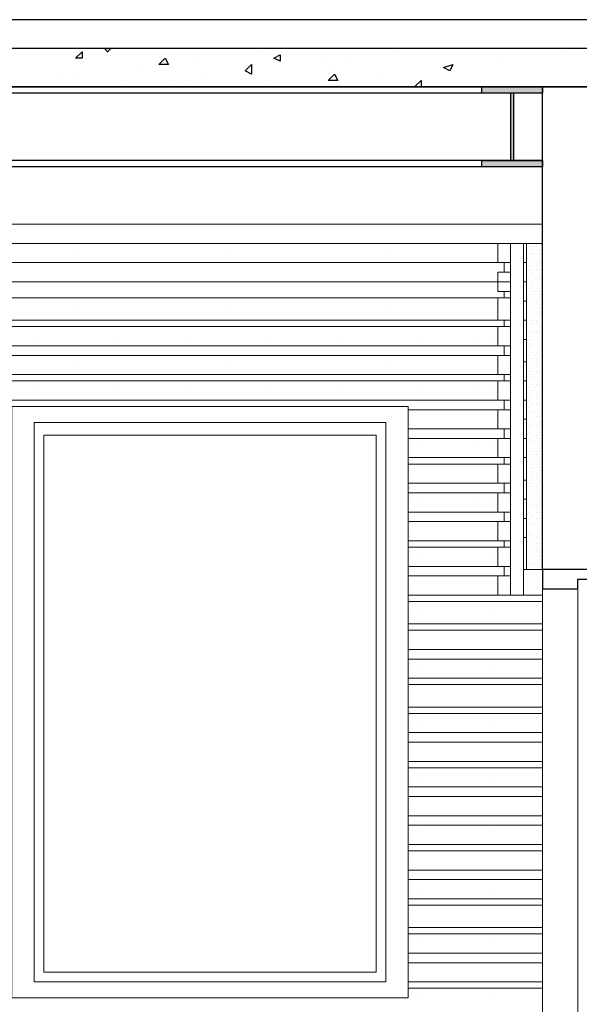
# Model space of a CAD drawing. Header units: metres. Extents: x 5.7 to 89.8, y 4 to 63.5.
# Tile 259 of 475: x 49.2 to 50.9, y 12.5 to 15.5. Entities that reach past the tile are written whole.
import ezdxf

# ---------------------------------------------------------------- set-up
doc = ezdxf.new("R2010")
doc.units = ezdxf.units.M
doc.header["$MEASUREMENT"] = 0
for name, color, linetype in [('PDF17_beam-A', 7, 'Continuous'), ('PDF17_boresh', 7, 'Continuous'), ('PDF17_door', 7, 'Continuous'), ('PDF17_furn', 7, 'Continuous'), ('PDF17_hatch', 7, 'Continuous'), ('PDF17_hatch-borshi', 7, 'Continuous'), ('PDF17_hatch-plan', 7, 'Continuous'), ('PDF17_kaff', 7, 'Continuous'), ('PDF17_Layer1', 7, 'Continuous'), ('PDF17_wall', 7, 'Continuous'), ('PDF17_WIN', 7, 'Continuous')]:
    doc.layers.add(name, color=color, linetype=linetype)

msp = doc.modelspace()

# ---------------------------------------------------------------- linework, layer by layer
at = {"layer": 'PDF17_beam-A', "lineweight": 25}
for points in [[(58.8884, 15.3104), (45.9344, 15.3104)], [(50.7982, 15.2911), (45.9344, 15.2911)], [(50.7018, 15.2911), (50.7018, 15.0889), (50.7115, 15.0889), (50.7115, 15.2911)], [(50.7982, 15.0889), (45.9344, 15.0889)], [(50.7982, 15.0696), (45.9344, 15.0696)]]:
    msp.add_lwpolyline(points, dxfattribs=at)
for points in [[(50.6152, 15.3104), (50.7982, 15.3104), (50.7982, 15.2911), (50.6152, 15.2911)], [(50.6152, 15.0889), (50.7982, 15.0889), (50.7982, 15.0696), (50.6152, 15.0696)]]:
    msp.add_lwpolyline(points, close=True, dxfattribs=at)
at = {"layer": 'PDF17_beam-A', "transparency": 33554559}
for points in [[(50.6152, 15.2911), (50.7982, 15.2911), (50.6152, 15.3104)], [(50.7982, 15.2911), (50.6152, 15.3104), (50.7982, 15.3104)], [(50.7018, 15.0889), (50.7115, 15.0889), (50.7018, 15.2911)], [(50.7115, 15.0889), (50.7018, 15.2911), (50.7115, 15.2911)], [(50.6152, 15.0696), (50.7982, 15.0696), (50.6152, 15.0889)], [(50.7982, 15.0696), (50.6152, 15.0889), (50.7982, 15.0889)]]:
    msp.add_solid(points, dxfattribs=at)
at = {"layer": 'PDF17_boresh', "lineweight": 25}
msp.add_lwpolyline([(58.8306, 15.5127), (44.2682, 15.5127)], dxfattribs=at)
at = {"layer": 'PDF17_door', "lineweight": 30}
msp.add_lwpolyline([(50.9041, 13.8561), (50.7982, 13.8561), (50.7982, 13.7983), (50.9041, 13.7983), (50.9041, 13.8272), (50.9619, 13.8272), (50.9619, 13.8561)], close=True, dxfattribs=at)
at = {"layer": 'PDF17_door', "lineweight": 18}
for points in [[(50.7982, 11.4098), (50.7982, 13.7983)], [(50.9041, 11.4964), (50.9041, 13.7983)]]:
    msp.add_lwpolyline(points, dxfattribs=at)
at = {"layer": 'PDF17_furn', "lineweight": 18}
for points in [[(49.4016, 14.8096), (49.4016, 14.8096)], [(49.8543, 14.8096), (49.8543, 14.8096)], [(50.3262, 14.8096), (50.3262, 14.8096)], [(46.0596, 14.7807), (50.7018, 14.7807)], [(46.0596, 14.7229), (50.7018, 14.7229)], [(49.2668, 14.7229), (49.2668, 14.7229)], [(49.5076, 14.7229), (49.5076, 14.7229)], [(49.7195, 14.7229), (49.7195, 14.7229)], [(49.9699, 14.7229), (49.9699, 14.7229)], [(50.1914, 14.7229), (50.1914, 14.7229)], [(50.4322, 14.7229), (50.4322, 14.7229)], [(50.5863, 14.7229), (50.5863, 14.7229)], [(50.6441, 14.7229), (50.6441, 14.7229)], [(46.0596, 14.6747), (50.7018, 14.6747)], [(49.4016, 14.6362), (49.4016, 14.6362)], [(49.8543, 14.6362), (49.8543, 14.6362)], [(50.3262, 14.6362), (50.3262, 14.6362)], [(46.0596, 14.6073), (50.7018, 14.6073)], [(46.0596, 14.5881), (50.7018, 14.5881)], [(49.2668, 14.5592), (49.2668, 14.5592)], [(49.5076, 14.5592), (49.5076, 14.5592)], [(49.7195, 14.5592), (49.7195, 14.5592)], [(49.9699, 14.5592), (49.9699, 14.5592)], [(50.1914, 14.5592), (50.1914, 14.5592)], [(50.4322, 14.5592), (50.4322, 14.5592)], [(50.5863, 14.5592), (50.5863, 14.5592)], [(50.6441, 14.5592), (50.6441, 14.5592)], [(46.0596, 14.5303), (50.7018, 14.5303)], [(46.0596, 14.5014), (50.7018, 14.5014)], [(49.4016, 14.4725), (49.4016, 14.4725)], [(49.8543, 14.4725), (49.8543, 14.4725)], [(50.3262, 14.4725), (50.3262, 14.4725)], [(46.0596, 14.4436), (50.7018, 14.4436)], [(46.0596, 14.4243), (50.7018, 14.4243)], [(49.2668, 14.3954), (49.2668, 14.3954)], [(49.5076, 14.3954), (49.5076, 14.3954)], [(49.7195, 14.3954), (49.7195, 14.3954)], [(49.9699, 14.3954), (49.9699, 14.3954)], [(50.1914, 14.3954), (50.1914, 14.3954)], [(50.4322, 14.3954), (50.4322, 14.3954)], [(50.5863, 14.3954), (50.5863, 14.3954)], [(50.6441, 14.3954), (50.6441, 14.3954)], [(46.0596, 14.3665), (50.7018, 14.3665)], [(50.3936, 14.3376), (50.7018, 14.3376)], [(50.3936, 14.2799), (50.7018, 14.2799)], [(50.3936, 14.251), (50.7018, 14.251)], [(50.4322, 14.2317), (50.4322, 14.2317)], [(50.5863, 14.2317), (50.5863, 14.2317)], [(50.6441, 14.2317), (50.6441, 14.2317)], [(50.3936, 14.1932), (50.7018, 14.1932)], [(50.3936, 14.1739), (50.7018, 14.1739)], [(50.3936, 14.1161), (50.7018, 14.1161)], [(50.3936, 14.0872), (50.7018, 14.0872)], [(50.4322, 14.0583), (50.4322, 14.0583)], [(50.5863, 14.0583), (50.5863, 14.0583)], [(50.6441, 14.0583), (50.6441, 14.0583)], [(50.3936, 14.0294), (50.7018, 14.0294)], [(50.3936, 14.0006), (50.7018, 14.0006)], [(50.3936, 13.9428), (50.7018, 13.9428)], [(50.3936, 13.9235), (50.7018, 13.9235)], [(50.4322, 13.8946), (50.4322, 13.8946)], [(50.6441, 13.8946), (50.6441, 13.8946)], [(50.6441, 13.8946), (50.6441, 13.8946)], [(50.3936, 13.8657), (50.7018, 13.8657)], [(50.3936, 13.8368), (50.7018, 13.8368)], [(50.3936, 13.779), (50.7982, 13.779)], [(50.3936, 13.7598), (50.7982, 13.7598)], [(50.4322, 13.7309), (50.4322, 13.7309)], [(50.6441, 13.7309), (50.6441, 13.7309)], [(50.3936, 13.6924), (50.7982, 13.6924)], [(50.3936, 13.6731), (50.7982, 13.6731)], [(50.3936, 13.6153), (50.7982, 13.6153)], [(50.3936, 13.5864), (50.7982, 13.5864)], [(50.4322, 13.5672), (50.4322, 13.5672)], [(50.6441, 13.5672), (50.6441, 13.5672)], [(50.3936, 13.5286), (50.7982, 13.5286)], [(50.3936, 13.5094), (50.7982, 13.5094)], [(50.3936, 13.4419), (50.7982, 13.4419)], [(50.3936, 13.4227), (50.7982, 13.4227)], [(50.4322, 13.3938), (50.4322, 13.3938)], [(50.6441, 13.3938), (50.6441, 13.3938)], [(50.3936, 13.3649), (50.7982, 13.3649)], [(50.3936, 13.336), (50.7982, 13.336)], [(50.3936, 13.2782), (50.7982, 13.2782)], [(50.3936, 13.259), (50.7982, 13.259)], [(50.3936, 13.2012), (50.7982, 13.2012)], [(50.4322, 13.2301), (50.4322, 13.2301)], [(50.6441, 13.2301), (50.6441, 13.2301)], [(50.3936, 13.1723), (50.7982, 13.1723)], [(50.3936, 13.1145), (50.7982, 13.1145)], [(50.3936, 13.0856), (50.7982, 13.0856)], [(50.4322, 13.0663), (50.4322, 13.0663)], [(50.6441, 13.0663), (50.6441, 13.0663)], [(50.3936, 13.0278), (50.7982, 13.0278)], [(50.3936, 13.0085), (50.7982, 13.0085)], [(50.3936, 12.9508), (50.7982, 12.9508)], [(50.3936, 12.9219), (50.7982, 12.9219)], [(50.4322, 12.893), (50.4322, 12.893)], [(50.6441, 12.893), (50.6441, 12.893)], [(50.3936, 12.8641), (50.7982, 12.8641)], [(50.3936, 12.8448), (50.7982, 12.8448)], [(50.3936, 12.7774), (50.7982, 12.7774)], [(50.3936, 12.7581), (50.7982, 12.7581)], [(50.4322, 12.7292), (50.4322, 12.7292)], [(50.6441, 12.7292), (50.6441, 12.7292)], [(50.3936, 12.7003), (50.7982, 12.7003)], [(50.3936, 12.6714), (50.7982, 12.6714)], [(50.3936, 12.6137), (50.7982, 12.6137)], [(50.3936, 12.5944), (50.7982, 12.5944)], [(50.4322, 12.5655), (50.4322, 12.5655)], [(50.6441, 12.5655), (50.6441, 12.5655)]]:
    msp.add_lwpolyline(points, dxfattribs=at)
at = {"layer": 'PDF17_hatch', "lineweight": 25}
for points in [[(49.4979, 15.426), (49.4883, 15.4163), (49.4787, 15.426), (49.4883, 15.426)], [(49.6232, 15.426), (49.6232, 15.426)], [(49.3246, 15.4067), (49.3246, 15.4067)], [(49.4113, 15.4163), (49.4113, 15.4163)], [(49.941, 15.4163), (49.941, 15.4163)], [(50.2203, 15.3971), (50.2203, 15.3971)], [(50.3551, 15.4163), (50.3551, 15.4163)], [(50.384, 15.4067), (50.384, 15.4067)], [(50.673, 15.3971), (50.673, 15.3971)], [(50.8559, 15.4163), (50.8559, 15.4163)], [(49.4113, 15.3874), (49.4113, 15.3874)], [(49.575, 15.3682), (49.575, 15.3682)], [(49.758, 15.3874), (49.758, 15.3874)], [(50.1336, 15.3874), (50.1336, 15.3874)], [(50.1721, 15.3682), (50.1721, 15.3682)], [(50.49, 15.3682), (50.49, 15.3682)], [(49.3535, 15.3393), (49.3535, 15.3393)], [(49.392, 15.3393), (49.392, 15.3393)], [(49.7676, 15.3393), (49.7676, 15.3393)], [(49.9025, 15.3586), (49.9025, 15.3586)], [(50.307, 15.3489), (50.307, 15.3489)], [(49.5461, 15.3297), (49.5461, 15.3297)], [(49.6809, 15.3297), (49.6809, 15.3297)], [(49.7387, 15.3297), (49.7387, 15.3297)], [(49.9217, 15.32), (49.9217, 15.32)], [(49.9602, 15.3297), (49.9602, 15.3297)], [(50.1143, 15.3104), (50.1143, 15.3104)], [(50.124, 15.32), (50.124, 15.32)], [(50.4129, 15.3104), (50.4322, 15.3297), (50.4322, 15.3104)], [(50.4129, 15.3104), (50.4129, 15.3104)], [(50.5766, 15.32), (50.5766, 15.32)], [(50.7115, 15.3297), (50.7115, 15.3297)]]:
    msp.add_lwpolyline(points, dxfattribs=at)
for points in [[(49.4113, 15.4163), (49.4113, 15.3971), (49.392, 15.3971)], [(49.6617, 15.3971), (49.6713, 15.3778), (49.6424, 15.3778)], [(50.0084, 15.4067), (50.0084, 15.3874), (49.9891, 15.3971)], [(49.9217, 15.3778), (49.9217, 15.3489), (49.9025, 15.3586)], [(50.5285, 15.3778), (50.5189, 15.3586), (50.4996, 15.3682)], [(50.1721, 15.3489), (50.1818, 15.3297), (50.1529, 15.3297)]]:
    msp.add_lwpolyline(points, close=True, dxfattribs=at)
at = {"layer": 'PDF17_hatch-borshi', "lineweight": 18}
for points in [[(50.7693, 14.8385), (50.7693, 14.8385)], [(50.7596, 14.8288), (50.7596, 14.8288)], [(50.7596, 14.8096), (50.7596, 14.8096)], [(50.7693, 14.8288), (50.7693, 14.8288)], [(50.7693, 14.8192), (50.7693, 14.8192)], [(50.7693, 14.8096), (50.7693, 14.8096)], [(50.7693, 14.8096), (50.7693, 14.8096)], [(50.7789, 14.8192), (50.7789, 14.8192)], [(50.7885, 14.8192), (50.7885, 14.8192)], [(50.7885, 14.8096), (50.7885, 14.8096)], [(50.75, 14.7999), (50.75, 14.7999)], [(50.75, 14.7903), (50.75, 14.7903)], [(50.7693, 14.7807), (50.7693, 14.7807)], [(50.7789, 14.7807), (50.7789, 14.7807)], [(50.7885, 14.7903), (50.7885, 14.7903)], [(50.7885, 14.7807), (50.7885, 14.7807)], [(50.7596, 14.7711), (50.7596, 14.7711)], [(50.7596, 14.7614), (50.7596, 14.7614)], [(50.7693, 14.7711), (50.7693, 14.7711)], [(50.7693, 14.7711), (50.7693, 14.7711)], [(50.7693, 14.7518), (50.7693, 14.7518)], [(50.7789, 14.7711), (50.7789, 14.7711)], [(50.7789, 14.7614), (50.7789, 14.7614)], [(50.7885, 14.7614), (50.7885, 14.7614)], [(50.7885, 14.7614), (50.7885, 14.7614)], [(50.75, 14.7422), (50.75, 14.7422)], [(50.75, 14.7325), (50.75, 14.7325)], [(50.75, 14.7325), (50.75, 14.7325)], [(50.7596, 14.7325), (50.7596, 14.7325)], [(50.7693, 14.7229), (50.7693, 14.7229)], [(50.7789, 14.7325), (50.7789, 14.7325)], [(50.7885, 14.7422), (50.7885, 14.7422)], [(50.7885, 14.7325), (50.7885, 14.7325)], [(50.7885, 14.7325), (50.7885, 14.7325)], [(50.75, 14.7036), (50.75, 14.7036)], [(50.75, 14.6844), (50.75, 14.6844)], [(50.7596, 14.7036), (50.7596, 14.7036)], [(50.7596, 14.6844), (50.7596, 14.6844)], [(50.7693, 14.7133), (50.7693, 14.7133)], [(50.7693, 14.7133), (50.7693, 14.7133)], [(50.7693, 14.694), (50.7693, 14.694)], [(50.7693, 14.6844), (50.7693, 14.6844)], [(50.7789, 14.7036), (50.7789, 14.7036)], [(50.7885, 14.7036), (50.7885, 14.7036)], [(50.7885, 14.694), (50.7885, 14.694)], [(50.7885, 14.6844), (50.7885, 14.6844)], [(50.75, 14.6747), (50.75, 14.6747)], [(50.75, 14.6747), (50.75, 14.6747)], [(50.7693, 14.6651), (50.7693, 14.6651)], [(50.7693, 14.6555), (50.7693, 14.6555)], [(50.7693, 14.6555), (50.7693, 14.6555)], [(50.7693, 14.6555), (50.7693, 14.6555)], [(50.7789, 14.6651), (50.7789, 14.6651)], [(50.7885, 14.6747), (50.7885, 14.6747)], [(50.7885, 14.6555), (50.7885, 14.6555)], [(50.75, 14.6458), (50.75, 14.6458)], [(50.75, 14.6458), (50.75, 14.6458)], [(50.7596, 14.6458), (50.7596, 14.6458)], [(50.7693, 14.6266), (50.7693, 14.6266)], [(50.7789, 14.6458), (50.7789, 14.6458)], [(50.7789, 14.6266), (50.7789, 14.6266)], [(50.7885, 14.6458), (50.7885, 14.6458)], [(50.7885, 14.6458), (50.7885, 14.6458)], [(50.7885, 14.6266), (50.7885, 14.6266)], [(50.75, 14.617), (50.75, 14.617)], [(50.75, 14.617), (50.75, 14.617)], [(50.7596, 14.6073), (50.7596, 14.6073)], [(50.7596, 14.6073), (50.7596, 14.6073)], [(50.7693, 14.6073), (50.7693, 14.6073)], [(50.7693, 14.5977), (50.7693, 14.5977)], [(50.7789, 14.6073), (50.7789, 14.6073)], [(50.7789, 14.5977), (50.7789, 14.5977)], [(50.7885, 14.617), (50.7885, 14.617)], [(50.7982, 14.617), (50.7982, 14.617)], [(50.75, 14.5881), (50.75, 14.5881)], [(50.75, 14.5784), (50.75, 14.5784)], [(50.75, 14.5688), (50.75, 14.5688)], [(50.7596, 14.5688), (50.7596, 14.5688)], [(50.7693, 14.5688), (50.7693, 14.5688)], [(50.7789, 14.5688), (50.7789, 14.5688)], [(50.7789, 14.5688), (50.7789, 14.5688)], [(50.7885, 14.5881), (50.7885, 14.5881)], [(50.7885, 14.5881), (50.7885, 14.5881)], [(50.7885, 14.5688), (50.7885, 14.5688)], [(50.7982, 14.5881), (50.7982, 14.5881)], [(50.75, 14.5592), (50.75, 14.5592)], [(50.75, 14.5495), (50.75, 14.5495)], [(50.7596, 14.5592), (50.7596, 14.5592)], [(50.7596, 14.5495), (50.7596, 14.5495)], [(50.7693, 14.5495), (50.7693, 14.5495)], [(50.7789, 14.5399), (50.7789, 14.5399)], [(50.7596, 14.5303), (50.7596, 14.5303)], [(50.7596, 14.5206), (50.7596, 14.5206)], [(50.7693, 14.5303), (50.7693, 14.5303)], [(50.7693, 14.511), (50.7693, 14.511)], [(50.7789, 14.511), (50.7789, 14.511)], [(50.7789, 14.511), (50.7789, 14.511)], [(50.7885, 14.5303), (50.7885, 14.5303)], [(50.7885, 14.5303), (50.7885, 14.5303)], [(50.7885, 14.5303), (50.7885, 14.5303)], [(50.75, 14.4917), (50.75, 14.4917)], [(50.7596, 14.5014), (50.7596, 14.5014)], [(50.7596, 14.4917), (50.7596, 14.4917)], [(50.7596, 14.4917), (50.7596, 14.4917)], [(50.7693, 14.4917), (50.7693, 14.4917)], [(50.7693, 14.4821), (50.7693, 14.4821)], [(50.7789, 14.4917), (50.7789, 14.4917)], [(50.7789, 14.4821), (50.7789, 14.4821)], [(50.7885, 14.4917), (50.7885, 14.4917)], [(50.7596, 14.4629), (50.7596, 14.4629)], [(50.7596, 14.4532), (50.7596, 14.4532)], [(50.7596, 14.4532), (50.7596, 14.4532)], [(50.7693, 14.4532), (50.7693, 14.4532)], [(50.7789, 14.4725), (50.7789, 14.4725)], [(50.7789, 14.4532), (50.7789, 14.4532)], [(50.7885, 14.4725), (50.7885, 14.4725)], [(50.7885, 14.4725), (50.7885, 14.4725)], [(50.7885, 14.4532), (50.7885, 14.4532)], [(50.75, 14.4436), (50.75, 14.4436)], [(50.75, 14.434), (50.75, 14.434)], [(50.7596, 14.4436), (50.7596, 14.4436)], [(50.7596, 14.434), (50.7596, 14.434)], [(50.7693, 14.434), (50.7693, 14.434)], [(50.7789, 14.4243), (50.7789, 14.4243)], [(50.7982, 14.434), (50.7982, 14.434)], [(50.7596, 14.4051), (50.7596, 14.4051)], [(50.7596, 14.3954), (50.7596, 14.3954)], [(50.7693, 14.4147), (50.7693, 14.4147)], [(50.7693, 14.3954), (50.7693, 14.3954)], [(50.7789, 14.4147), (50.7789, 14.4147)], [(50.7885, 14.4147), (50.7885, 14.4147)], [(50.7885, 14.4147), (50.7885, 14.4147)], [(50.7596, 14.3858), (50.7596, 14.3858)], [(50.7596, 14.3762), (50.7596, 14.3762)], [(50.7596, 14.3665), (50.7596, 14.3665)], [(50.7693, 14.3762), (50.7693, 14.3762)], [(50.7789, 14.3858), (50.7789, 14.3858)], [(50.7789, 14.3762), (50.7789, 14.3762)], [(50.7789, 14.3762), (50.7789, 14.3762)], [(50.7885, 14.3762), (50.7885, 14.3762)], [(50.7885, 14.3762), (50.7885, 14.3762)], [(50.75, 14.3376), (50.75, 14.3376)], [(50.75, 14.328), (50.75, 14.328)], [(50.7596, 14.3473), (50.7596, 14.3473)], [(50.7596, 14.328), (50.7596, 14.328)], [(50.7596, 14.328), (50.7596, 14.328)], [(50.7693, 14.3569), (50.7693, 14.3569)], [(50.7693, 14.328), (50.7693, 14.328)], [(50.7789, 14.3569), (50.7789, 14.3569)], [(50.7789, 14.3569), (50.7789, 14.3569)], [(50.7789, 14.328), (50.7789, 14.328)], [(50.7885, 14.3569), (50.7885, 14.3569)], [(50.7982, 14.3376), (50.7982, 14.3376)], [(50.7596, 14.3184), (50.7596, 14.3184)], [(50.7693, 14.2991), (50.7693, 14.2991)], [(50.7789, 14.3184), (50.7789, 14.3184)], [(50.7885, 14.3184), (50.7885, 14.3184)], [(50.7885, 14.2991), (50.7885, 14.2991)], [(50.7885, 14.2991), (50.7885, 14.2991)], [(50.75, 14.2799), (50.75, 14.2799)], [(50.7596, 14.2895), (50.7596, 14.2895)], [(50.7596, 14.2799), (50.7596, 14.2799)], [(50.7596, 14.2702), (50.7596, 14.2702)], [(50.7693, 14.2895), (50.7693, 14.2895)], [(50.7789, 14.2895), (50.7789, 14.2895)], [(50.7885, 14.2895), (50.7885, 14.2895)], [(50.7885, 14.2702), (50.7885, 14.2702)], [(50.7596, 14.251), (50.7596, 14.251)], [(50.7596, 14.251), (50.7596, 14.251)], [(50.7596, 14.2413), (50.7596, 14.2413)], [(50.7693, 14.2413), (50.7693, 14.2413)], [(50.7789, 14.2606), (50.7789, 14.2606)], [(50.7789, 14.2606), (50.7789, 14.2606)], [(50.7789, 14.251), (50.7789, 14.251)], [(50.7885, 14.251), (50.7885, 14.251)], [(50.7885, 14.2413), (50.7885, 14.2413)], [(50.7885, 14.2413), (50.7885, 14.2413)], [(50.75, 14.2124), (50.75, 14.2124)], [(50.7596, 14.2221), (50.7596, 14.2221)], [(50.7596, 14.2124), (50.7596, 14.2124)], [(50.7596, 14.2124), (50.7596, 14.2124)], [(50.7693, 14.2221), (50.7693, 14.2221)], [(50.7789, 14.2124), (50.7789, 14.2124)], [(50.7885, 14.2221), (50.7885, 14.2221)], [(50.7885, 14.2124), (50.7885, 14.2124)], [(50.7982, 14.2124), (50.7982, 14.2124)], [(50.7596, 14.1835), (50.7596, 14.1835)], [(50.7693, 14.2028), (50.7693, 14.2028)], [(50.7693, 14.1932), (50.7693, 14.1932)], [(50.7789, 14.2028), (50.7789, 14.2028)], [(50.7789, 14.2028), (50.7789, 14.2028)], [(50.7885, 14.1932), (50.7885, 14.1932)], [(50.7885, 14.1835), (50.7885, 14.1835)], [(50.7982, 14.1835), (50.7982, 14.1835)], [(50.75, 14.1547), (50.75, 14.1547)], [(50.7596, 14.1643), (50.7596, 14.1643)], [(50.7693, 14.1739), (50.7693, 14.1739)], [(50.7693, 14.1643), (50.7693, 14.1643)], [(50.7789, 14.1739), (50.7789, 14.1739)], [(50.7885, 14.1739), (50.7885, 14.1739)], [(50.7885, 14.1643), (50.7885, 14.1643)], [(50.7885, 14.1547), (50.7885, 14.1547)], [(50.75, 14.1258), (50.75, 14.1258)], [(50.75, 14.1258), (50.75, 14.1258)], [(50.75, 14.1258), (50.75, 14.1258)], [(50.7596, 14.1258), (50.7596, 14.1258)], [(50.7693, 14.145), (50.7693, 14.145)], [(50.7693, 14.1354), (50.7693, 14.1354)], [(50.7789, 14.145), (50.7789, 14.145)], [(50.7789, 14.1354), (50.7789, 14.1354)], [(50.7885, 14.1354), (50.7885, 14.1354)], [(50.7885, 14.1354), (50.7885, 14.1354)], [(50.7885, 14.1258), (50.7885, 14.1258)], [(50.75, 14.0969), (50.75, 14.0969)], [(50.7596, 14.1161), (50.7596, 14.1161)], [(50.7596, 14.1065), (50.7596, 14.1065)], [(50.7693, 14.1065), (50.7693, 14.1065)], [(50.7693, 14.0969), (50.7693, 14.0969)], [(50.7789, 14.1065), (50.7789, 14.1065)], [(50.7885, 14.0969), (50.7885, 14.0969)], [(50.75, 14.0872), (50.75, 14.0872)], [(50.7596, 14.0872), (50.7596, 14.0872)], [(50.7596, 14.0872), (50.7596, 14.0872)], [(50.7693, 14.0776), (50.7693, 14.0776)], [(50.7693, 14.0776), (50.7693, 14.0776)], [(50.7789, 14.0872), (50.7789, 14.0872)], [(50.7789, 14.0872), (50.7789, 14.0872)], [(50.7885, 14.068), (50.7885, 14.068)], [(50.7982, 14.0776), (50.7982, 14.0776)], [(50.75, 14.0583), (50.75, 14.0583)], [(50.75, 14.0583), (50.75, 14.0583)], [(50.7596, 14.0487), (50.7596, 14.0487)], [(50.7693, 14.0487), (50.7693, 14.0487)], [(50.7693, 14.0487), (50.7693, 14.0487)], [(50.7789, 14.0487), (50.7789, 14.0487)], [(50.7789, 14.0487), (50.7789, 14.0487)], [(50.7789, 14.0391), (50.7789, 14.0391)], [(50.7885, 14.0583), (50.7885, 14.0583)], [(50.7885, 14.0487), (50.7885, 14.0487)], [(50.75, 14.0294), (50.75, 14.0294)], [(50.75, 14.0102), (50.75, 14.0102)], [(50.7596, 14.0294), (50.7596, 14.0294)], [(50.7596, 14.0102), (50.7596, 14.0102)], [(50.7693, 14.0198), (50.7693, 14.0198)], [(50.7789, 14.0294), (50.7789, 14.0294)], [(50.7789, 14.0102), (50.7789, 14.0102)], [(50.7885, 14.0294), (50.7885, 14.0294)], [(50.7885, 14.0102), (50.7885, 14.0102)], [(50.7885, 14.0102), (50.7885, 14.0102)], [(50.7982, 14.0198), (50.7982, 14.0198)], [(50.75, 14.0006), (50.75, 14.0006)], [(50.75, 14.0006), (50.75, 14.0006)], [(50.7596, 13.9909), (50.7596, 13.9909)], [(50.7693, 13.9909), (50.7693, 13.9909)], [(50.7693, 13.9909), (50.7693, 13.9909)], [(50.7693, 13.9909), (50.7693, 13.9909)], [(50.7982, 14.0006), (50.7982, 14.0006)], [(50.7982, 14.0006), (50.7982, 14.0006)], [(50.75, 13.9717), (50.75, 13.9717)], [(50.75, 13.9717), (50.75, 13.9717)], [(50.75, 13.9428), (50.75, 13.9428)], [(50.7596, 13.9717), (50.7596, 13.9717)], [(50.7596, 13.962), (50.7596, 13.962)], [(50.7596, 13.9428), (50.7596, 13.9428)], [(50.7693, 13.962), (50.7693, 13.962)], [(50.7789, 13.9717), (50.7789, 13.9717)], [(50.7789, 13.9717), (50.7789, 13.9717)], [(50.7789, 13.9524), (50.7789, 13.9524)], [(50.7982, 13.9717), (50.7982, 13.9717)], [(50.7982, 13.9428), (50.7982, 13.9428)], [(50.75, 13.9235), (50.75, 13.9235)], [(50.7596, 13.9139), (50.7596, 13.9139)], [(50.7693, 13.9331), (50.7693, 13.9331)], [(50.7693, 13.9331), (50.7693, 13.9331)], [(50.7693, 13.9331), (50.7693, 13.9331)], [(50.7693, 13.9235), (50.7693, 13.9235)], [(50.7789, 13.9331), (50.7789, 13.9331)], [(50.7789, 13.9235), (50.7789, 13.9235)], [(50.7789, 13.9139), (50.7789, 13.9139)], [(50.7885, 13.9331), (50.7885, 13.9331)], [(50.7885, 13.9139), (50.7885, 13.9139)], [(50.7982, 13.9139), (50.7982, 13.9139)], [(50.75, 13.885), (50.75, 13.885)], [(50.75, 13.885), (50.75, 13.885)], [(50.7596, 13.885), (50.7596, 13.885)], [(50.7596, 13.885), (50.7596, 13.885)], [(50.7789, 13.8946), (50.7789, 13.8946)], [(50.7789, 13.8946), (50.7789, 13.8946)], [(50.7885, 13.8946), (50.7885, 13.8946)], [(50.7885, 13.885), (50.7885, 13.885)], [(50.7596, 13.8753), (50.7596, 13.8753)], [(50.7693, 13.8753), (50.7693, 13.8753)], [(50.7789, 13.8657), (50.7789, 13.8657)], [(50.7789, 13.8561), (50.7789, 13.8561)]]:
    msp.add_lwpolyline(points, dxfattribs=at)
at = {"layer": 'PDF17_hatch-plan', "lineweight": 18}
for points in [[(50.7018, 14.7807), (50.6633, 14.7807), (50.6633, 14.8385), (50.7018, 14.8385)], [(50.7018, 13.779), (50.7404, 13.779), (50.7404, 14.8385), (50.7018, 14.8385)], [(50.7018, 14.694), (50.6633, 14.694), (50.6633, 14.7518), (50.7018, 14.7518)], [(50.7018, 14.6073), (50.6633, 14.6073), (50.6633, 14.6747), (50.7018, 14.6747)], [(50.7018, 14.5303), (50.6633, 14.5303), (50.6633, 14.5881), (50.7018, 14.5881)], [(50.7018, 14.4436), (50.6633, 14.4436), (50.6633, 14.5014), (50.7018, 14.5014)], [(50.7018, 14.3665), (50.6633, 14.3665), (50.6633, 14.4243), (50.7018, 14.4243)], [(50.7018, 14.2799), (50.6633, 14.2799), (50.6633, 14.3376), (50.7018, 14.3376)], [(50.7018, 14.1932), (50.6633, 14.1932), (50.6633, 14.251), (50.7018, 14.251)], [(50.7018, 14.1161), (50.6633, 14.1161), (50.6633, 14.1739), (50.7018, 14.1739)], [(50.7018, 14.0294), (50.6633, 14.0294), (50.6633, 14.0872), (50.7018, 14.0872)], [(50.7018, 13.9428), (50.6633, 13.9428), (50.6633, 14.0006), (50.7018, 14.0006)], [(50.7018, 13.8657), (50.6633, 13.8657), (50.6633, 13.9235), (50.7018, 13.9235)], [(50.7982, 13.779), (50.7404, 13.779), (50.7404, 13.8561), (50.7982, 13.8561)], [(50.7018, 13.779), (50.6633, 13.779), (50.6633, 13.8368), (50.7018, 13.8368)]]:
    msp.add_lwpolyline(points, close=True, dxfattribs=at)
for points in [[(50.6826, 14.7807), (50.6826, 14.7518)], [(50.6826, 14.694), (50.6826, 14.6747)], [(50.6826, 14.6073), (50.6826, 14.5881)], [(50.6826, 14.5303), (50.6826, 14.5014)], [(50.6826, 14.4436), (50.6826, 14.4243)], [(50.6826, 14.3665), (50.6826, 14.3376)], [(50.6826, 14.2799), (50.6826, 14.251)], [(50.6826, 14.1932), (50.6826, 14.1739)], [(50.6826, 14.1161), (50.6826, 14.0872)], [(50.6826, 14.0294), (50.6826, 14.0006)], [(50.6826, 13.9428), (50.6826, 13.9235)], [(50.6826, 13.8657), (50.6826, 13.8368)], [(50.7982, 13.8561), (50.7404, 13.8561)]]:
    msp.add_lwpolyline(points, dxfattribs=at)
at = {"layer": 'PDF17_kaff', "lineweight": 30}
msp.add_lwpolyline([(58.8884, 15.426), (45.8092, 15.426), (44.1526, 15.426), (44.1526, 15.3104), (45.8092, 15.3104), (58.8884, 15.3104)], dxfattribs=at)
at = {"layer": 'PDF17_kaff', "lineweight": 20}
for points in [[(50.7404, 13.7983), (50.7404, 14.8385)], [(50.75, 14.8385), (50.75, 13.8561)], [(50.7404, 14.7807), (50.75, 14.7807)], [(50.7404, 14.7229), (50.75, 14.7229)], [(50.7404, 14.6651), (50.75, 14.6651)], [(50.7404, 14.6073), (50.75, 14.6073)], [(50.7404, 14.5495), (50.75, 14.5495)], [(50.7404, 14.4821), (50.75, 14.4821)], [(50.7404, 14.4243), (50.75, 14.4243)], [(50.7404, 14.3665), (50.75, 14.3665)], [(50.75, 14.3088), (50.7404, 14.3088)], [(50.75, 14.251), (50.7404, 14.251)], [(50.75, 14.1932), (50.7404, 14.1932)], [(50.75, 14.1258), (50.7404, 14.1258)], [(50.75, 14.068), (50.7404, 14.068)], [(50.7404, 14.0102), (50.75, 14.0102)], [(50.7404, 13.9524), (50.75, 13.9524)]]:
    msp.add_lwpolyline(points, dxfattribs=at)
at = {"layer": 'PDF17_Layer1', "lineweight": 18}
for points in [[(45.9633, 14.8674), (45.9344, 14.8963), (45.9344, 14.8577), (45.9729, 14.8577), (45.9729, 14.8963), (45.9344, 14.8963), (45.9633, 14.8963), (45.9633, 14.8674), (45.9344, 14.8674), (45.9344, 14.8963), (45.9344, 14.8385), (46.5219, 14.8385), (50.7982, 14.8385)], [(46.5219, 14.8385), (46.5219, 14.8963), (50.7982, 14.8963)]]:
    msp.add_lwpolyline(points, dxfattribs=at)
at = {"layer": 'PDF17_wall', "lineweight": 25}
msp.add_lwpolyline([(50.7982, 13.8561), (50.7982, 15.3104)], dxfattribs=at)
at = {"layer": 'PDF17_WIN', "lineweight": 18}
for points in [[(50.3936, 12.5655), (49.1994, 12.5655), (49.1994, 14.3473), (50.3936, 14.3473)], [(50.3262, 12.6137), (50.3262, 14.2991), (49.2668, 14.2991), (49.2668, 12.6137)], [(49.2957, 12.6426), (49.2957, 14.2606), (50.2973, 14.2606), (50.2973, 12.6426)]]:
    msp.add_lwpolyline(points, close=True, dxfattribs=at)

doc.saveas('drawing.dxf')
